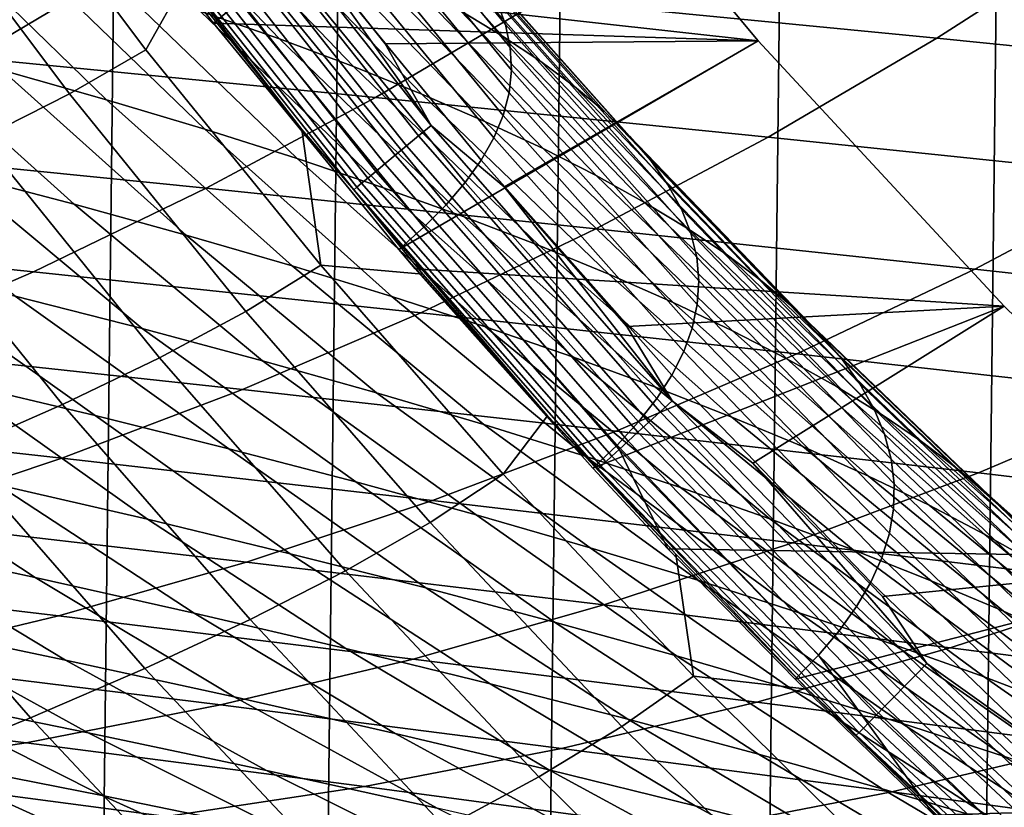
# Model space of a CAD drawing. Header units: metres. Extents: x -240 to 45, y -77 to 27.
# Tile 949 of 1056: x 10.64 to 13.13, y -13.65 to -11.66. Entities that reach past the tile are written whole.
import ezdxf

# ---------------------------------------------------------------- set-up
doc = ezdxf.new("R2010")
doc.units = ezdxf.units.M
doc.layers.add('solid_102011X2', color=7, linetype='CONTINUOUS')

msp = doc.modelspace()

# ---------------------------------------------------------------- linework, layer by layer
at = {"layer": 'solid_102011X2'}
for points in [[(10.729292, 24.592184), (10.155128, -24.828295), (9.575917, -25.051476), (10.15489, 24.828394)], [(11.298151, 24.343264), (10.729503, -24.592091), (10.155128, -24.828295), (10.729292, 24.592184)], [(11.861567, 24.081562), (11.298356, -24.343168), (10.729503, -24.592091), (11.298151, 24.343264)], [(12.418775, 23.807486), (11.8618, -24.081448), (11.298356, -24.343168), (11.861567, 24.081562)], [(12.968797, 23.521524), (12.419049, -23.807344), (11.8618, -24.081448), (12.418775, 23.807486)], [(13.511796, 23.223614), (12.969113, -23.521353), (12.419049, -23.807344), (12.968797, 23.521524)], [(14.046792, 22.914352), (13.512156, -23.223408), (12.969113, -23.521353), (13.511796, 23.223614)], [(11.040369, -11.546195, 200.399994), (10.687809, -11.074813, 200.399994), (11.922062, -11.007773, 200.399994), (12.507164, -11.709134, 200.399994)], [(11.92206, -11.007754, 200), (11.274514, -11.348721, 200), (11.565701, -11.717015, 200), (12.507156, -11.709126, 200)], [(12.507164, -11.709134, 200.399994), (11.922062, -11.007773, 200.399994), (11.92206, -11.007754, 200), (12.507156, -11.709126, 200)], [(11.421698, -11.123374, 220.28508), (11.868971, -11.668245, 220.313797), (11.847163, -11.610152, 222.297531), (11.402041, -11.068024, 222.265747)], [(11.413032, -11.192463, 236.139709), (11.862067, -11.697482, 236.196808), (11.754571, -11.633162, 238.170578), (11.308177, -11.130959, 238.109894)], [(11.431923, -11.178424, 218.303009), (11.881315, -11.726023, 218.328659), (11.868971, -11.668245, 220.313797), (11.421698, -11.123374, 220.28508)], [(10.344718, -11.277616, 191.64859), (10.769209, -11.843484, 191.641113), (10.961875, -11.731758, 195.842514), (10.541099, -11.171227, 195.847122)], [(11.058728, -11.559692, 199.713272), (10.771766, -11.178688, 199.713272), (10.541099, -11.171227, 195.847122), (10.961875, -11.731758, 195.842514)], [(10.85155, -11.237206, 249.958878), (11.299291, -11.704608, 250.045441), (11.099128, -11.634163, 252.00322), (10.654639, -11.169621, 251.912598)], [(11.432913, -11.233199, 216.31955), (11.884395, -11.78351, 216.342194), (11.881315, -11.726023, 218.328659), (11.431923, -11.178424, 218.303009)], [(11.681563, -11.923182, 199.997131), (11.108325, -11.198709, 199.997131), (11.075523, -11.223357, 199.988449), (11.650029, -11.949432, 199.988449)], [(11.681563, -11.923182, 199.997131), (11.274514, -11.348721, 200), (11.108325, -11.198709, 199.997131)], [(11.506628, -11.253489, 234.167435), (11.958247, -11.761302, 234.221008), (11.862067, -11.697482, 236.196808), (11.413032, -11.192463, 236.139709)], [(11.650029, -11.949432, 199.988449), (11.075523, -11.223357, 199.988449), (11.04401, -11.247039, 199.974136), (11.619733, -11.974652, 199.974136)], [(11.034595, -11.30435, 248.001663), (11.48551, -11.774594, 248.084213), (11.299291, -11.704608, 250.045441), (10.85155, -11.237206, 249.958878)], [(11.619733, -11.974652, 199.974136), (11.04401, -11.247039, 199.974136), (11.0144, -11.269289, 199.954453), (11.591267, -11.998348, 199.954453)], [(11.424867, -11.287723, 214.334686), (11.87841, -11.840735, 214.354355), (11.884395, -11.78351, 216.342194), (11.432913, -11.233199, 216.31955)], [(11.589324, -11.314029, 232.193298), (12.043469, -11.824614, 232.243378), (11.958247, -11.761302, 234.221008), (11.506628, -11.253489, 234.167435)], [(10.769209, -11.843484, 191.641113), (10.344718, -11.277616, 191.64859), (10.119248, -11.384232, 187.441956), (10.547497, -11.95545, 187.431824)], [(11.591267, -11.998348, 199.954453), (11.0144, -11.269289, 199.954453), (10.987274, -11.289674, 199.92981), (11.565188, -12.020057, 199.92981)], [(11.565188, -12.020057, 199.92981), (10.987274, -11.289674, 199.92981), (10.96316, -11.307795, 199.900681), (11.542006, -12.039355, 199.900681)], [(11.204137, -11.371045, 246.041183), (11.658152, -11.844111, 246.119766), (11.48551, -11.774594, 248.084213), (11.034595, -11.30435, 248.001663)], [(11.407989, -11.342021, 212.348404), (11.863568, -11.897723, 212.365143), (11.87841, -11.840735, 214.354355), (11.424867, -11.287723, 214.334686)], [(11.522173, -12.055865, 199.867615), (10.94253, -11.323297, 199.867615), (10.925787, -11.335878, 199.831284), (11.506077, -12.069264, 199.831284)], [(11.542006, -12.039355, 199.900681), (10.96316, -11.307795, 199.900681), (10.94253, -11.323297, 199.867615), (11.522173, -12.055865, 199.867615)], [(11.661383, -11.374096, 230.217392), (12.118001, -11.887429, 230.264053), (12.043469, -11.824614, 232.243378), (11.589324, -11.314029, 232.193298)], [(10.411282, -11.420159, 257.854645), (10.862843, -11.858241, 257.9617), (10.599482, -11.783223, 259.908875), (10.151647, -11.347965, 259.797455)], [(11.494033, -12.07929, 199.792389), (10.913259, -11.345293, 199.792389), (10.90519, -11.351357, 199.751678), (11.486275, -12.085749, 199.751678)], [(10.90519, -11.351357, 199.751678), (11.058728, -11.559692, 199.713272), (11.355139, -11.933169, 199.713272)], [(11.486275, -12.085749, 199.751678), (10.90519, -11.351357, 199.751678), (11.355139, -11.933169, 199.713272)], [(11.506077, -12.069264, 199.831284), (10.925787, -11.335878, 199.831284), (10.913259, -11.345293, 199.792389), (11.494033, -12.07929, 199.792389)], [(11.681563, -11.923182, 199.997131), (11.565701, -11.717015, 200), (11.274514, -11.348721, 200)], [(11.382478, -11.396119, 210.360703), (11.840074, -11.9545, 210.374527), (11.863568, -11.897723, 212.365143), (11.407989, -11.342021, 212.348404)], [(12.370498, -11.338979, 314.277679), (11.960489, -11.604643, 314.075653), (12.957776, -11.702617, 312.129089), (13.374161, -11.43471, 312.327087)], [(11.360541, -11.437283, 244.077621), (11.817583, -11.913152, 244.152298), (11.658152, -11.844111, 246.119766), (11.204137, -11.371045, 246.041183)], [(11.723, -11.433716, 228.239807), (12.182042, -11.949778, 228.283066), (12.118001, -11.887429, 230.264053), (11.661383, -11.374096, 230.217392)], [(11.348537, -11.450042, 208.371536), (11.808128, -12.011093, 208.382523), (11.840074, -11.9545, 210.374527), (11.382478, -11.396119, 210.360703)], [(9.880319, -11.40906, 317.930573), (9.474485, -11.652616, 317.715881), (10.522176, -11.752403, 315.799194), (10.934741, -11.506762, 316.009827)], [(10.655493, -11.491929, 255.907944), (11.110692, -11.932819, 256.010651), (10.862843, -11.858241, 257.9617), (10.411282, -11.420159, 257.854645)], [(11.30637, -11.503814, 206.380905), (11.767939, -12.067528, 206.389084), (11.808128, -12.011093, 208.382523), (11.348537, -11.450042, 208.371536)], [(11.504172, -11.503054, 242.111191), (11.964171, -11.981706, 242.181992), (11.817583, -11.913152, 244.152298), (11.360541, -11.437283, 244.077621)], [(11.774372, -11.492914, 226.260605), (12.235791, -12.011684, 226.300507), (12.182042, -11.949778, 228.283066), (11.723, -11.433716, 228.239807)], [(13.374161, -11.43471, 312.327087), (12.957776, -11.702617, 312.129089), (13.926814, -11.800598, 310.171204), (14.349472, -11.530447, 310.365204)], [(10.884652, -11.563267, 253.957428), (11.343402, -12.006948, 254.055801), (11.110692, -11.932819, 256.010651), (10.655493, -11.491929, 255.907944)], [(11.256175, -11.557461, 204.388794), (11.719708, -12.123832, 204.394196), (11.767939, -12.067528, 206.389084), (11.30637, -11.503814, 206.380905)], [(11.635394, -11.56835, 240.14212), (12.098282, -12.049764, 240.209091), (11.964171, -11.981706, 242.181992), (11.504172, -11.503054, 242.111191)], [(11.815695, -11.551718, 224.279816), (12.279448, -12.073177, 224.316406), (12.235791, -12.011684, 226.300507), (11.774372, -11.492914, 226.260605)], [(10.934741, -11.506762, 316.009827), (10.522176, -11.752403, 315.799194), (11.541298, -11.852375, 313.86911), (11.960489, -11.604643, 314.075653)], [(11.040369, -11.546195, 200.399994), (12.507164, -11.709134, 200.399994), (11.132509, -11.664478, 200.399994)], [(11.040369, -11.546195, 200.399994), (11.132509, -11.664478, 200.399994), (11.198155, -11.611008, 202.395172)], [(11.847163, -11.610152, 222.297531), (12.313209, -12.134286, 222.330841), (12.279448, -12.073177, 224.316406), (11.815695, -11.551718, 224.279816)], [(11.099128, -11.634163, 252.00322), (11.561344, -12.080618, 252.097321), (11.343402, -12.006948, 254.055801), (10.884652, -11.563267, 253.957428)], [(11.058728, -11.559692, 199.713272), (10.961875, -11.731758, 195.842514), (11.402949, -12.276266, 195.837677), (11.355139, -11.933169, 199.713272)], [(11.198155, -11.611008, 202.395172), (11.663642, -12.18003, 202.397842), (11.719708, -12.123832, 204.394196), (11.256175, -11.557461, 204.388794)], [(11.754571, -11.633162, 238.170578), (12.220281, -12.117318, 238.23378), (12.098282, -12.049764, 240.209091), (11.635394, -11.56835, 240.14212)], [(11.132509, -11.664478, 200.399994), (11.599976, -12.236182, 200.399994), (11.663642, -12.18003, 202.397842), (11.198155, -11.611008, 202.395172)], [(11.960489, -11.604643, 314.075653), (11.541298, -11.852375, 313.86911), (12.532065, -11.952441, 311.926636), (12.957776, -11.702617, 312.129089)], [(11.868971, -11.668245, 220.313797), (12.337273, -12.195035, 220.343872), (12.313209, -12.134286, 222.330841), (11.847163, -11.610152, 222.297531)], [(10.320236, -11.707773, 261.852051), (10.780579, -12.121959, 261.972046), (10.48102, -12.043343, 263.91571), (10.024735, -11.631902, 263.791107)], [(11.299291, -11.704608, 250.045441), (11.764892, -12.153819, 250.13533), (11.561344, -12.080618, 252.097321), (11.099128, -11.634163, 252.00322)], [(11.862067, -11.697482, 236.196808), (12.330536, -12.18436, 236.256287), (12.220281, -12.117318, 238.23378), (11.754571, -11.633162, 238.170578)], [(11.132509, -11.664478, 200.399994), (12.507164, -11.709134, 200.399994), (11.599976, -12.236182, 200.399994)], [(11.881315, -11.726023, 218.328659), (12.351838, -12.255454, 218.35556), (12.337273, -12.195035, 220.343872), (11.868971, -11.668245, 220.313797)], [(11.958247, -11.761302, 234.221008), (12.429413, -12.250878, 234.27681), (12.330536, -12.18436, 236.256287), (11.862067, -11.697482, 236.196808)], [(12.957776, -11.702617, 312.129089), (12.532065, -11.952441, 311.926636), (13.49469, -12.052515, 309.9729), (13.926814, -11.800598, 310.171204)], [(10.599482, -11.783223, 259.908875), (11.063786, -12.200138, 260.024292), (10.780579, -12.121959, 261.972046), (10.320236, -11.707773, 261.852051)], [(11.48551, -11.774594, 248.084213), (11.954415, -12.226542, 248.169937), (11.764892, -12.153819, 250.13533), (11.299291, -11.704608, 250.045441)], [(11.681563, -11.923182, 199.997131), (11.866119, -12.077739, 200), (12.507156, -11.709126, 200), (11.565701, -11.717015, 200)], [(11.641777, -12.285135, 200.399994), (11.599976, -12.236182, 200.399994), (12.507164, -11.709134, 200.399994), (13.127589, -12.379439, 200.399994)], [(12.507156, -11.709126, 200), (11.866119, -12.077739, 200), (12.175627, -12.430771, 200), (13.127501, -12.379339, 200)], [(11.884395, -11.78351, 216.342194), (12.357106, -12.315571, 216.365936), (12.351838, -12.255454, 218.35556), (11.881315, -11.726023, 218.328659)], [(13.127589, -12.379439, 200.399994), (12.507164, -11.709134, 200.399994), (12.507156, -11.709126, 200), (13.127501, -12.379339, 200)], [(10.522176, -11.752403, 315.799194), (10.101213, -11.979899, 315.58429), (11.113576, -12.081807, 313.658356), (11.541298, -11.852375, 313.86911)], [(10.769209, -11.843484, 191.641113), (11.214176, -12.393177, 191.63327), (11.402949, -12.276266, 195.837677), (10.961875, -11.731758, 195.842514)], [(11.658152, -11.844111, 246.119766), (12.130284, -12.298779, 246.20137), (11.954415, -12.226542, 248.169937), (11.48551, -11.774594, 248.084213)], [(12.043469, -11.824614, 232.243378), (12.517273, -12.316868, 232.295547), (12.429413, -12.250878, 234.27681), (11.958247, -11.761302, 234.221008)], [(10.862843, -11.858241, 257.9617), (11.331014, -12.27787, 258.07254), (11.063786, -12.200138, 260.024292), (10.599482, -11.783223, 259.908875)], [(11.87841, -11.840735, 214.354355), (12.353284, -12.375411, 214.374985), (12.357106, -12.315571, 216.365936), (11.884395, -11.78351, 216.342194)], [(12.118001, -11.887429, 230.264053), (12.594387, -12.38234, 230.312622), (12.517273, -12.316868, 232.295547), (12.043469, -11.824614, 232.243378)], [(11.214176, -12.393177, 191.63327), (10.769209, -11.843484, 191.641113), (10.547497, -11.95545, 187.431824), (10.996404, -12.510341, 187.421219)], [(11.817583, -11.913152, 244.152298), (12.292867, -12.370521, 244.229828), (12.130284, -12.298779, 246.20137), (11.658152, -11.844111, 246.119766)], [(11.863568, -11.897723, 212.365143), (12.340577, -12.435004, 212.38269), (12.353284, -12.375411, 214.374985), (11.87841, -11.840735, 214.354355)], [(11.110692, -11.932819, 256.010651), (11.582639, -12.355145, 256.116974), (11.331014, -12.27787, 258.07254), (10.862843, -11.858241, 257.9617)], [(11.541298, -11.852375, 313.86911), (11.113576, -12.081807, 313.658356), (12.097691, -12.183812, 311.720093), (12.532065, -11.952441, 311.926636)], [(11.840074, -11.9545, 210.374527), (12.319193, -12.494376, 210.389053), (12.340577, -12.435004, 212.38269), (11.863568, -11.897723, 212.365143)], [(12.182042, -11.949778, 228.283066), (12.660959, -12.447324, 228.32811), (12.594387, -12.38234, 230.312622), (12.118001, -11.887429, 230.264053)], [(12.290177, -12.6182, 199.997131), (11.681563, -11.923182, 199.997131), (11.650029, -11.949432, 199.988449), (12.259989, -12.645988, 199.988449)], [(12.290177, -12.6182, 199.997131), (11.866119, -12.077739, 200), (11.681563, -11.923182, 199.997131)], [(11.964171, -11.981706, 242.181992), (12.442533, -12.441755, 242.255508), (12.292867, -12.370521, 244.229828), (11.817583, -11.913152, 244.152298)], [(11.343402, -12.006948, 254.055801), (11.819035, -12.431955, 254.157669), (11.582639, -12.355145, 256.116974), (11.110692, -11.932819, 256.010651)], [(11.486275, -12.085749, 199.751678), (11.355139, -11.933169, 199.713272), (11.402949, -12.276266, 195.837677), (11.660802, -12.298872, 199.713272)], [(12.259989, -12.645988, 199.988449), (11.650029, -11.949432, 199.988449), (11.619733, -11.974652, 199.974136), (12.230987, -12.672686, 199.974136)], [(12.235791, -12.011684, 226.300507), (12.717192, -12.511847, 226.342056), (12.660959, -12.447324, 228.32811), (12.182042, -11.949778, 228.283066)], [(10.48102, -12.043343, 263.91571), (10.952751, -12.436047, 264.044434), (10.632163, -12.354362, 265.988678), (10.164734, -11.9643, 265.855164)], [(10.996404, -12.510341, 187.421219), (10.547497, -11.95545, 187.431824), (10.298641, -12.067886, 183.215103), (10.751552, -12.627996, 183.201965)], [(12.230987, -12.672686, 199.974136), (11.619733, -11.974652, 199.974136), (11.591267, -11.998348, 199.954453), (12.203736, -12.697769, 199.954453)], [(11.808128, -12.011093, 208.382523), (12.28934, -12.553556, 208.394043), (12.319193, -12.494376, 210.389053), (11.840074, -11.9545, 210.374527)], [(12.532065, -11.952441, 311.926636), (12.097691, -12.183812, 311.720093), (13.053772, -12.285823, 309.770569), (13.49469, -12.052515, 309.9729)], [(10.101213, -11.979899, 315.58429), (9.672501, -12.18889, 315.365448), (10.677979, -12.292577, 313.443726), (11.113576, -12.081807, 313.658356)], [(12.203736, -12.697769, 199.954453), (11.591267, -11.998348, 199.954453), (11.565188, -12.020057, 199.92981), (12.178771, -12.72075, 199.92981)], [(12.098282, -12.049764, 240.209091), (12.57965, -12.512476, 240.278625), (12.442533, -12.441755, 242.255508), (11.964171, -11.981706, 242.181992)], [(11.561344, -12.080618, 252.097321), (12.040575, -12.508289, 252.194778), (11.819035, -12.431955, 254.157669), (11.343402, -12.006948, 254.055801)], [(12.178771, -12.72075, 199.92981), (11.565188, -12.020057, 199.92981), (11.542006, -12.039355, 199.900681), (12.156579, -12.741179, 199.900681)], [(11.767939, -12.067528, 206.389084), (12.251225, -12.612571, 206.397659), (12.28934, -12.553556, 208.394043), (11.808128, -12.011093, 208.382523)], [(12.279448, -12.073177, 224.316406), (12.763284, -12.57594, 224.354507), (12.717192, -12.511847, 226.342056), (12.235791, -12.011684, 226.300507)], [(10.780579, -12.121959, 261.972046), (11.256511, -12.517291, 262.095978), (10.952751, -12.436047, 264.044434), (10.48102, -12.043343, 263.91571)], [(12.156579, -12.741179, 199.900681), (11.542006, -12.039355, 199.900681), (11.522173, -12.055865, 199.867615), (12.137592, -12.758656, 199.867615)], [(12.220281, -12.117318, 238.23378), (12.704587, -12.582672, 238.299408), (12.57965, -12.512476, 240.278625), (12.098282, -12.049764, 240.209091)], [(10.751552, -12.627996, 183.201965), (10.298641, -12.067886, 183.215103), (10.024624, -12.181025, 178.992706), (10.48162, -12.746387, 178.977219)], [(12.122184, -12.77284, 199.831284), (11.506077, -12.069264, 199.831284), (11.494033, -12.07929, 199.792389), (12.110654, -12.783453, 199.792389)], [(12.137592, -12.758656, 199.867615), (11.522173, -12.055865, 199.867615), (11.506077, -12.069264, 199.831284), (12.122184, -12.77284, 199.831284)], [(11.719708, -12.123832, 204.394196), (12.205053, -12.671447, 204.399872), (12.251225, -12.612571, 206.397659), (11.767939, -12.067528, 206.389084)], [(12.313209, -12.134286, 222.330841), (12.799439, -12.63963, 222.36554), (12.763284, -12.57594, 224.354507), (12.279448, -12.073177, 224.316406)], [(13.49469, -12.052515, 309.9729), (13.053772, -12.285823, 309.770569), (13.982031, -12.387751, 307.810883), (14.429386, -12.152507, 308.008972)], [(11.113576, -12.081807, 313.658356), (10.677979, -12.292577, 313.443726), (11.65532, -12.396361, 311.509735), (12.097691, -12.183812, 311.720093)], [(12.110654, -12.783453, 199.792389), (11.494033, -12.07929, 199.792389), (11.486275, -12.085749, 199.751678), (12.103228, -12.79029, 199.751678)], [(11.486275, -12.085749, 199.751678), (11.660802, -12.298872, 199.713272), (11.975519, -12.656577, 199.713272)], [(12.103228, -12.79029, 199.751678), (11.486275, -12.085749, 199.751678), (11.975519, -12.656577, 199.713272)], [(11.764892, -12.153819, 250.13533), (12.247635, -12.584138, 250.228394), (12.040575, -12.508289, 252.194778), (11.561344, -12.080618, 252.097321)], [(12.290177, -12.6182, 199.997131), (12.175627, -12.430771, 200), (11.866119, -12.077739, 200)], [(11.063786, -12.200138, 260.024292), (11.543818, -12.598083, 260.143494), (11.256511, -12.517291, 262.095978), (10.780579, -12.121959, 261.972046)], [(11.663642, -12.18003, 202.397842), (12.151034, -12.730214, 202.400665), (12.205053, -12.671447, 204.399872), (11.719708, -12.123832, 204.394196)], [(12.330536, -12.18436, 236.256287), (12.817714, -12.652335, 236.318039), (12.704587, -12.582672, 238.299408), (12.220281, -12.117318, 238.23378)], [(12.337273, -12.195035, 220.343872), (12.825859, -12.702947, 220.375198), (12.799439, -12.63963, 222.36554), (12.313209, -12.134286, 222.330841)], [(11.954415, -12.226542, 248.169937), (12.440588, -12.659492, 248.258698), (12.247635, -12.584138, 250.228394), (11.764892, -12.153819, 250.13533)], [(9.672501, -12.18889, 315.365448), (9.236699, -12.379046, 315.142975), (10.235179, -12.484352, 313.225586), (10.677979, -12.292577, 313.443726)], [(9.938986, -12.189706, 269.864136), (10.294369, -12.272244, 267.928619), (10.834038, -12.655643, 267.725342), (10.479089, -12.571079, 269.656494)], [(11.331014, -12.27787, 258.07254), (11.815049, -12.678413, 258.187042), (11.543818, -12.598083, 260.143494), (11.063786, -12.200138, 260.024292)], [(11.599976, -12.236182, 200.399994), (12.089414, -12.788946, 200.399994), (12.151034, -12.730214, 202.400665), (11.663642, -12.18003, 202.397842)], [(12.097691, -12.183812, 311.720093), (11.65532, -12.396361, 311.509735), (12.604736, -12.500154, 309.564514), (13.053772, -12.285823, 309.770569)], [(12.429413, -12.250878, 234.27681), (12.919399, -12.721455, 234.334732), (12.817714, -12.652335, 236.318039), (12.330536, -12.18436, 236.256287)], [(12.351838, -12.255454, 218.35556), (12.842744, -12.765919, 218.38356), (12.825859, -12.702947, 220.375198), (12.337273, -12.195035, 220.343872)], [(11.599976, -12.236182, 200.399994), (11.641777, -12.285135, 200.399994), (12.089414, -12.788946, 200.399994)], [(12.130284, -12.298779, 246.20137), (12.619805, -12.734341, 246.285858), (12.440588, -12.659492, 248.258698), (11.954415, -12.226542, 248.169937)], [(10.294369, -12.272244, 267.928619), (10.632163, -12.354362, 265.988678), (11.171541, -12.739774, 265.789825), (10.834038, -12.655643, 267.725342)], [(12.357106, -12.315571, 216.365936), (12.850299, -12.828574, 216.39064), (12.842744, -12.765919, 218.38356), (12.351838, -12.255454, 218.35556)], [(12.517273, -12.316868, 232.295547), (13.010005, -12.790025, 232.349701), (12.919399, -12.721455, 234.334732), (12.429413, -12.250878, 234.27681)], [(10.677979, -12.292577, 313.443726), (10.235179, -12.484352, 313.225586), (11.205634, -12.589757, 311.295898), (11.65532, -12.396361, 311.509735)], [(11.214176, -12.393177, 191.63327), (11.679028, -12.925934, 191.625076), (11.863733, -12.803996, 195.832626), (11.402949, -12.276266, 195.837677)], [(11.582639, -12.355145, 256.116974), (12.070581, -12.758271, 256.226807), (11.815049, -12.678413, 258.187042), (11.331014, -12.27787, 258.07254)], [(11.975519, -12.656577, 199.713272), (11.660802, -12.298872, 199.713272), (11.402949, -12.276266, 195.837677), (11.863733, -12.803996, 195.832626)], [(11.641777, -12.285135, 200.399994), (13.127589, -12.379439, 200.399994), (12.089414, -12.788946, 200.399994)], [(12.292867, -12.370521, 244.229828), (12.785659, -12.808676, 244.310089), (12.619805, -12.734341, 246.285858), (12.130284, -12.298779, 246.20137)], [(13.053772, -12.285823, 309.770569), (12.604736, -12.500154, 309.564514), (13.526442, -12.60386, 307.609161), (13.982031, -12.387751, 307.810883)], [(12.353284, -12.375411, 214.374985), (12.848733, -12.890942, 214.396439), (12.850299, -12.828574, 216.39064), (12.357106, -12.315571, 216.365936)], [(12.594387, -12.38234, 230.312622), (13.089808, -12.858056, 230.363052), (13.010005, -12.790025, 232.349701), (12.517273, -12.316868, 232.295547)], [(10.632163, -12.354362, 265.988678), (10.952751, -12.436047, 264.044434), (11.491977, -12.823462, 263.850128), (11.171541, -12.739774, 265.789825)], [(11.819035, -12.431955, 254.157669), (12.310791, -12.837648, 254.262878), (12.070581, -12.758271, 256.226807), (11.582639, -12.355145, 256.116974)], [(12.442533, -12.441755, 242.255508), (12.938519, -12.882487, 242.331604), (12.785659, -12.808676, 244.310089), (12.292867, -12.370521, 244.229828)], [(11.679028, -12.925934, 191.625076), (11.214176, -12.393177, 191.63327), (10.996404, -12.510341, 187.421219), (11.465369, -13.048134, 187.410126)], [(11.65532, -12.396361, 311.509735), (11.205634, -12.589757, 311.295898), (12.148277, -12.695168, 309.355042), (12.604736, -12.500154, 309.564514)], [(12.2792, -12.99195, 200.399994), (12.089414, -12.788946, 200.399994), (13.127589, -12.379439, 200.399994), (13.781695, -13.016915, 200.399994)], [(12.290177, -12.6182, 199.997131), (12.493808, -12.775672, 200), (13.127501, -12.379339, 200), (12.175627, -12.430771, 200)], [(12.340577, -12.435004, 212.38269), (12.838257, -12.953052, 212.400955), (12.848733, -12.890942, 214.396439), (12.353284, -12.375411, 214.374985)], [(13.127501, -12.379339, 200), (12.493808, -12.775672, 200), (12.820708, -13.112493, 200), (13.781741, -13.016959, 200)], [(12.660959, -12.447324, 228.32811), (13.159015, -12.925579, 228.374863), (13.089808, -12.858056, 230.363052), (12.594387, -12.38234, 230.312622)], [(13.781695, -13.016915, 200.399994), (13.127589, -12.379439, 200.399994), (13.127501, -12.379339, 200), (13.781741, -13.016959, 200)], [(10.952751, -12.436047, 264.044434), (11.256511, -12.517291, 262.095978), (11.795718, -12.906699, 261.906311), (11.491977, -12.823462, 263.850128)], [(12.040575, -12.508289, 252.194778), (12.536056, -12.916534, 252.29541), (12.310791, -12.837648, 254.262878), (11.819035, -12.431955, 254.157669)], [(12.319193, -12.494376, 210.389053), (12.819079, -13.014931, 210.40416), (12.838257, -12.953052, 212.400955), (12.340577, -12.435004, 212.38269)], [(12.57965, -12.512476, 240.278625), (13.078757, -12.955765, 240.350616), (12.938519, -12.882487, 242.331604), (12.442533, -12.441755, 242.255508)], [(12.717192, -12.511847, 226.342056), (13.217831, -12.992624, 226.385178), (13.159015, -12.925579, 228.374863), (12.660959, -12.447324, 228.32811)], [(10.235179, -12.484352, 313.225586), (9.785869, -12.656851, 313.004211), (10.749336, -12.763713, 311.078949), (11.205634, -12.589757, 311.295898)], [(10.479089, -12.571079, 269.656494), (10.9663, -12.917724, 269.807343), (10.588652, -12.830321, 271.739166), (10.106309, -12.486094, 271.583191)], [(12.28934, -12.553556, 208.394043), (12.79141, -13.07661, 208.406036), (12.819079, -13.014931, 210.40416), (12.319193, -12.494376, 210.389053)], [(11.465369, -13.048134, 187.410126), (10.996404, -12.510341, 187.421219), (10.751552, -12.627996, 183.201965), (11.2247, -13.170848, 183.188232)], [(11.256511, -12.517291, 262.095978), (11.543818, -12.598083, 260.143494), (12.083138, -12.989473, 259.958527), (11.795718, -12.906699, 261.906311)], [(12.247635, -12.584138, 250.228394), (12.746752, -12.994918, 250.324524), (12.536056, -12.916534, 252.29541), (12.040575, -12.508289, 252.194778)], [(12.604736, -12.500154, 309.564514), (12.148277, -12.695168, 309.355042), (13.063319, -12.800493, 307.404083), (13.526442, -12.60386, 307.609161)], [(12.704587, -12.582672, 238.299408), (13.206744, -13.028499, 238.36734), (13.078757, -12.955765, 240.350616), (12.57965, -12.512476, 240.278625)], [(12.763284, -12.57594, 224.354507), (13.26646, -13.05922, 224.394058), (13.217831, -12.992624, 226.385178), (12.717192, -12.511847, 226.342056)], [(10.834038, -12.655643, 267.725342), (11.326004, -13.004692, 267.871063), (10.9663, -12.917724, 269.807343), (10.479089, -12.571079, 269.656494)], [(12.251225, -12.612571, 206.397659), (12.755461, -13.138116, 206.40657), (12.79141, -13.07661, 208.406036), (12.28934, -12.553556, 208.394043)], [(11.205634, -12.589757, 311.295898), (10.749336, -12.763713, 311.078949), (11.685105, -12.870582, 309.142517), (12.148277, -12.695168, 309.355042)], [(12.440588, -12.659492, 248.258698), (12.943254, -13.07279, 248.350357), (12.746752, -12.994918, 250.324524), (12.247635, -12.584138, 250.228394)], [(12.817714, -12.652335, 236.318039), (13.322852, -13.100679, 236.381958), (13.206744, -13.028499, 238.36734), (12.704587, -12.582672, 238.299408)], [(12.799439, -12.63963, 222.36554), (13.305109, -13.125399, 222.40155), (13.26646, -13.05922, 224.394058), (12.763284, -12.57594, 224.354507)], [(11.543818, -12.598083, 260.143494), (11.815049, -12.678413, 258.187042), (12.354609, -13.071774, 258.006927), (12.083138, -12.989473, 259.958527)], [(12.205053, -12.671447, 204.399872), (12.711441, -13.199478, 204.405762), (12.755461, -13.138116, 206.40657), (12.251225, -12.612571, 206.397659)], [(12.932598, -13.282084, 199.997131), (12.290177, -12.6182, 199.997131), (12.259989, -12.645988, 199.988449), (12.903832, -13.311343, 199.988449)], [(12.932598, -13.282084, 199.997131), (12.493808, -12.775672, 200), (12.290177, -12.6182, 199.997131)], [(13.526442, -12.60386, 307.609161), (13.063319, -12.800493, 307.404083), (13.950973, -12.90564, 305.444153), (14.420647, -12.70739, 305.644745)], [(11.2247, -13.170848, 183.188232), (10.751552, -12.627996, 183.201965), (10.48162, -12.746387, 178.977219), (10.959037, -13.294329, 178.961029)], [(12.903832, -13.311343, 199.988449), (12.259989, -12.645988, 199.988449), (12.230987, -12.672686, 199.974136), (12.876197, -13.339452, 199.974136)], [(12.825859, -12.702947, 220.375198), (13.333981, -13.191188, 220.407715), (13.305109, -13.125399, 222.40155), (12.799439, -12.63963, 222.36554)], [(9.785869, -12.656851, 313.004211), (9.330733, -12.809796, 312.779999), (10.287124, -12.917951, 310.859192), (10.749336, -12.763713, 311.078949)], [(10.19267, -12.742496, 273.666473), (10.682578, -13.064473, 273.831635), (10.262634, -12.973927, 275.759552), (9.777966, -12.654258, 275.589081)], [(11.171541, -12.739774, 265.789825), (11.668151, -13.091216, 265.930481), (11.326004, -13.004692, 267.871063), (10.834038, -12.655643, 267.725342)], [(11.975519, -12.656577, 199.713272), (11.863733, -12.803996, 195.832626), (12.343581, -13.314242, 195.827377), (12.299077, -13.00607, 199.713272)], [(12.103228, -12.79029, 199.751678), (11.975519, -12.656577, 199.713272), (12.299077, -13.00607, 199.713272)], [(12.151034, -12.730214, 202.400665), (12.659559, -13.260726, 202.403595), (12.711441, -13.199478, 204.405762), (12.205053, -12.671447, 204.399872)], [(12.619805, -12.734341, 246.285858), (13.125938, -13.15014, 246.373108), (12.943254, -13.07279, 248.350357), (12.440588, -12.659492, 248.258698)], [(12.919399, -12.721455, 234.334732), (13.427451, -13.172298, 234.394699), (13.322852, -13.100679, 236.381958), (12.817714, -12.652335, 236.318039)], [(12.148277, -12.695168, 309.355042), (11.685105, -12.870582, 309.142517), (12.593387, -12.977363, 307.196045), (13.063319, -12.800493, 307.404083)], [(11.815049, -12.678413, 258.187042), (12.070581, -12.758271, 256.226807), (12.610503, -13.153594, 256.051636), (12.354609, -13.071774, 258.006927)], [(12.876197, -13.339452, 199.974136), (12.230987, -12.672686, 199.974136), (12.203736, -12.697769, 199.954453), (12.85023, -13.365863, 199.954453)], [(12.826442, -13.390059, 199.92981), (12.178771, -12.72075, 199.92981), (12.156579, -12.741179, 199.900681), (12.805295, -13.411569, 199.900681)], [(12.85023, -13.365863, 199.954453), (12.203736, -12.697769, 199.954453), (12.178771, -12.72075, 199.92981), (12.826442, -13.390059, 199.92981)], [(12.842744, -12.765919, 218.38356), (13.353281, -13.256618, 218.412613), (13.333981, -13.191188, 220.407715), (12.825859, -12.702947, 220.375198)], [(13.010005, -12.790025, 232.349701), (13.520907, -13.243346, 232.405746), (13.427451, -13.172298, 234.394699), (12.919399, -12.721455, 234.334732)], [(10.959037, -13.294329, 178.961029), (10.48162, -12.746387, 178.977219), (10.188614, -12.865753, 174.74881), (10.670402, -13.418829, 174.730316)], [(10.588652, -12.830321, 271.739166), (11.08368, -13.154596, 271.899048), (10.682578, -13.064473, 273.831635), (10.19267, -12.742496, 273.666473)], [(11.491977, -12.823462, 263.850128), (11.99312, -13.177285, 263.985687), (11.668151, -13.091216, 265.930481), (11.171541, -12.739774, 265.789825)], [(12.151034, -12.730214, 202.400665), (12.089414, -12.788946, 200.399994), (12.2792, -12.99195, 200.399994)], [(12.805295, -13.411569, 199.900681), (12.156579, -12.741179, 199.900681), (12.137592, -12.758656, 199.867615), (12.787203, -13.42997, 199.867615)], [(12.2792, -12.99195, 200.399994), (12.600062, -13.321918, 200.399994), (12.659559, -13.260726, 202.403595), (12.151034, -12.730214, 202.400665)], [(12.785659, -12.808676, 244.310089), (13.295177, -13.226959, 244.39299), (13.125938, -13.15014, 246.373108), (12.619805, -12.734341, 246.285858)], [(10.749336, -12.763713, 311.078949), (10.287124, -12.917951, 310.859192), (11.215929, -13.026112, 308.927246), (11.685105, -12.870582, 309.142517)], [(12.070581, -12.758271, 256.226807), (12.310791, -12.837648, 254.262878), (12.851197, -13.23492, 254.092743), (12.610503, -13.153594, 256.051636)], [(12.787203, -13.42997, 199.867615), (12.137592, -12.758656, 199.867615), (12.122184, -12.77284, 199.831284), (12.77252, -13.444904, 199.831284)], [(12.850299, -12.828574, 216.39064), (13.363216, -13.32172, 216.41629), (13.353281, -13.256618, 218.412613), (12.842744, -12.765919, 218.38356)], [(12.761534, -13.456079, 199.792389), (12.110654, -12.783453, 199.792389), (12.103228, -12.79029, 199.751678), (12.754457, -13.463278, 199.751678)], [(12.103228, -12.79029, 199.751678), (12.299077, -13.00607, 199.713272), (12.631261, -13.347132, 199.713272)], [(12.754457, -13.463278, 199.751678), (12.103228, -12.79029, 199.751678), (12.631261, -13.347132, 199.713272)], [(12.77252, -13.444904, 199.831284), (12.122184, -12.77284, 199.831284), (12.110654, -12.783453, 199.792389), (12.761534, -13.456079, 199.792389)], [(12.932598, -13.282084, 199.997131), (12.820708, -13.112493, 200), (12.493808, -12.775672, 200)], [(13.089808, -12.858056, 230.363052), (13.603501, -13.313836, 230.415253), (13.520907, -13.243346, 232.405746), (13.010005, -12.790025, 232.349701)], [(11.679028, -12.925934, 191.625076), (12.163111, -13.44104, 191.616547), (12.343581, -13.314242, 195.827377), (11.863733, -12.803996, 195.832626)], [(13.063319, -12.800493, 307.404083), (12.593387, -12.977363, 307.196045), (13.474392, -13.083961, 305.24057), (13.950973, -12.90564, 305.444153)], [(12.938519, -12.882487, 242.331604), (13.451344, -13.303236, 242.410202), (13.295177, -13.226959, 244.39299), (12.785659, -12.808676, 244.310089)], [(10.9663, -12.917724, 269.807343), (11.46633, -13.244286, 269.961945), (11.08368, -13.154596, 271.899048), (10.588652, -12.830321, 271.739166)], [(11.795718, -12.906699, 261.906311), (12.301288, -13.262889, 262.036865), (11.99312, -13.177285, 263.985687), (11.491977, -12.823462, 263.850128)], [(12.310791, -12.837648, 254.262878), (12.536056, -12.916534, 252.29541), (13.077061, -13.315742, 252.130417), (12.851197, -13.23492, 254.092743)], [(12.848733, -12.890942, 214.396439), (13.364, -13.386522, 214.418716), (13.363216, -13.32172, 216.41629), (12.850299, -12.828574, 216.39064)], [(10.670402, -13.418829, 174.730316), (10.188614, -12.865753, 174.74881), (9.874375, -12.986295, 170.518555), (10.360651, -13.544555, 170.497864)], [(11.685105, -12.870582, 309.142517), (11.215929, -13.026112, 308.927246), (12.117363, -13.134184, 306.985291), (12.593387, -12.977363, 307.196045)], [(13.159015, -12.925579, 228.374863), (13.675444, -13.383799, 228.423248), (13.603501, -13.313836, 230.415253), (13.089808, -12.858056, 230.363052)], [(10.262634, -12.973927, 275.759552), (10.758958, -13.273413, 275.933929), (10.314285, -13.180271, 277.862488), (9.823458, -12.882967, 277.682709)], [(12.838257, -12.953052, 212.400955), (13.355845, -13.451056, 212.419907), (13.364, -13.386522, 214.418716), (12.848733, -12.890942, 214.396439)], [(13.078757, -12.955765, 240.350616), (13.594812, -13.378962, 240.424973), (13.451344, -13.303236, 242.410202), (12.938519, -12.882487, 242.331604)], [(10.287124, -12.917951, 310.859192), (9.819709, -13.052227, 310.636963), (10.741474, -13.161513, 308.709564), (11.215929, -13.026112, 308.927246)], [(11.326004, -13.004692, 267.871063), (11.830918, -13.333529, 268.020447), (11.46633, -13.244286, 269.961945), (10.9663, -12.917724, 269.807343)], [(12.083138, -12.989473, 259.958527), (12.593028, -13.348018, 260.084076), (12.301288, -13.262889, 262.036865), (11.795718, -12.906699, 261.906311)], [(12.536056, -12.916534, 252.29541), (12.746752, -12.994918, 250.324524), (13.288469, -13.396052, 250.164764), (13.077061, -13.315742, 252.130417)], [(12.163111, -13.44104, 191.616547), (11.679028, -12.925934, 191.625076), (11.465369, -13.048134, 187.410126), (11.953737, -13.56811, 187.39859)], [(12.819079, -13.014931, 210.40416), (13.338964, -13.51535, 210.41983), (13.355845, -13.451056, 212.419907), (12.838257, -12.953052, 212.400955)], [(13.206744, -13.028499, 238.36734), (13.725956, -13.454125, 238.437485), (13.594812, -13.378962, 240.424973), (13.078757, -12.955765, 240.350616)], [(10.682578, -13.064473, 273.831635), (11.184273, -13.366132, 274.00058), (10.758958, -13.273413, 275.933929), (10.262634, -12.973927, 275.759552)], [(12.354609, -13.071774, 258.006927), (12.868719, -13.43266, 258.127533), (12.593028, -13.348018, 260.084076), (12.083138, -12.989473, 259.958527)], [(12.593387, -12.977363, 307.196045), (12.117363, -13.134184, 306.985291), (12.991634, -13.242071, 305.034393), (13.474392, -13.083961, 305.24057)], [(12.2792, -12.99195, 200.399994), (13.781695, -13.016915, 200.399994), (12.600062, -13.321918, 200.399994)], [(12.746752, -12.994918, 250.324524), (12.943254, -13.07279, 248.350357), (13.485794, -13.475839, 248.195953), (13.288469, -13.396052, 250.164764)], [(11.668151, -13.091216, 265.930481), (12.177835, -13.422317, 266.074615), (11.830918, -13.333529, 268.020447), (11.326004, -13.004692, 267.871063)], [(12.631261, -13.347132, 199.713272), (12.299077, -13.00607, 199.713272), (12.343581, -13.314242, 195.827377)], [(12.951332, -13.665317, 200.399994), (12.600062, -13.321918, 200.399994), (13.781695, -13.016915, 200.399994), (14.467755, -13.619879, 200.399994)], [(12.79141, -13.07661, 208.406036), (13.31357, -13.579436, 208.418472), (13.338964, -13.51535, 210.41983), (12.819079, -13.014931, 210.40416)], [(12.932598, -13.282084, 199.997131), (13.1558, -13.44069, 200), (13.781741, -13.016959, 200), (12.820708, -13.112493, 200)], [(11.215929, -13.026112, 308.927246), (10.741474, -13.161513, 308.709564), (11.635983, -13.270709, 306.772156), (12.117363, -13.134184, 306.985291)], [(9.819709, -13.052227, 310.636963), (9.347817, -13.166348, 310.412628), (10.262474, -13.276591, 308.489807), (10.741474, -13.161513, 308.709564)], [(11.08368, -13.154596, 271.899048), (11.590623, -13.458417, 272.062592), (11.184273, -13.366132, 274.00058), (10.682578, -13.064473, 273.831635)], [(11.953737, -13.56811, 187.39859), (11.465369, -13.048134, 187.410126), (11.2247, -13.170848, 183.188232), (11.717425, -13.695716, 183.173935)], [(10.314285, -13.180271, 277.862488), (10.815869, -13.457073, 278.046021), (10.345695, -13.361469, 279.97525), (9.849863, -13.086718, 279.786194)], [(11.99312, -13.177285, 263.985687), (12.507461, -13.510637, 264.124634), (12.177835, -13.422317, 266.074615), (11.668151, -13.091216, 265.930481)], [(12.610503, -13.153594, 256.051636), (13.128734, -13.516807, 256.167297), (12.868719, -13.43266, 258.127533), (12.354609, -13.071774, 258.006927)], [(12.755461, -13.138116, 206.40657), (13.279876, -13.643343, 206.415817), (13.31357, -13.579436, 208.418472), (12.79141, -13.07661, 208.406036)], [(12.943254, -13.07279, 248.350357), (13.125938, -13.15014, 246.373108), (13.669406, -13.555091, 246.224182), (13.485794, -13.475839, 248.195953)], [(13.474392, -13.083961, 305.24057), (12.991634, -13.242071, 305.034393), (13.838967, -13.349684, 303.075623), (14.328344, -13.190289, 303.277191)], [(12.117363, -13.134184, 306.985291), (11.635983, -13.270709, 306.772156), (12.503445, -13.379719, 304.825897), (12.991634, -13.242071, 305.034393)], [(12.711441, -13.199478, 204.405762), (13.238094, -13.7071, 204.41188), (13.279876, -13.643343, 206.415817), (12.755461, -13.138116, 206.40657)], [(10.741474, -13.161513, 308.709564), (10.262474, -13.276591, 308.489807), (11.149991, -13.386743, 306.557007), (11.635983, -13.270709, 306.772156)], [(11.46633, -13.244286, 269.961945), (11.978399, -13.550258, 270.120117), (11.590623, -13.458417, 272.062592), (11.08368, -13.154596, 271.899048)], [(12.851197, -13.23492, 254.092743), (13.373449, -13.600445, 254.203552), (13.128734, -13.516807, 256.167297), (12.610503, -13.153594, 256.051636)], [(13.125938, -13.15014, 246.373108), (13.295177, -13.226959, 244.39299), (13.839675, -13.6338, 244.249649), (13.669406, -13.555091, 246.224182)], [(10.758958, -13.273413, 275.933929), (11.266164, -13.552258, 276.111908), (10.815869, -13.457073, 278.046021), (10.314285, -13.180271, 277.862488)], [(11.717425, -13.695716, 183.173935), (11.2247, -13.170848, 183.188232), (10.959037, -13.294329, 178.961029), (11.456206, -13.824119, 178.944183)], [(12.301288, -13.262889, 262.036865), (12.820176, -13.598481, 262.170654), (12.507461, -13.510637, 264.124634), (11.99312, -13.177285, 263.985687)], [(12.659559, -13.260726, 202.403595), (13.188439, -13.770737, 202.406616), (13.238094, -13.7071, 204.41188), (12.711441, -13.199478, 204.405762)], [(12.991634, -13.242071, 305.034393), (12.503445, -13.379719, 304.825897), (13.344083, -13.48845, 302.871765), (13.838967, -13.349684, 303.075623)], [(13.077061, -13.315742, 252.130417), (13.603241, -13.683566, 252.236404), (13.373449, -13.600445, 254.203552), (12.851197, -13.23492, 254.092743)], [(10.345695, -13.361469, 279.97525), (10.851374, -13.615461, 280.167877), (10.354922, -13.517532, 282.097717), (9.855248, -13.265455, 281.899445)], [(11.830918, -13.333529, 268.020447), (12.347995, -13.641643, 268.173218), (11.978399, -13.550258, 270.120117), (11.46633, -13.244286, 269.961945)], [(12.593028, -13.348018, 260.084076), (13.116357, -13.685837, 260.212738), (12.820176, -13.598481, 262.170654), (12.301288, -13.262889, 262.036865)], [(12.659559, -13.260726, 202.403595), (12.600062, -13.321918, 200.399994), (12.951332, -13.665317, 200.399994)], [(12.951332, -13.665317, 200.399994), (13.131134, -13.834298, 200.399994), (13.188439, -13.770737, 202.406616), (12.659559, -13.260726, 202.403595)], [(10.262474, -13.276591, 308.489807), (9.77967, -13.371157, 308.268311), (10.66014, -13.482094, 306.340179), (11.149991, -13.386743, 306.557007)], [(11.184273, -13.366132, 274.00058), (11.696974, -13.647009, 274.173065), (11.266164, -13.552258, 276.111908), (10.758958, -13.273413, 275.933929)], [(11.635983, -13.270709, 306.772156), (11.149991, -13.386743, 306.557007), (12.010578, -13.496706, 304.615387), (12.503445, -13.379719, 304.825897)], [(13.607259, -13.913157, 199.997131), (12.932598, -13.282084, 199.997131), (12.903832, -13.311343, 199.988449), (13.579988, -13.943813, 199.988449)], [(13.607259, -13.913157, 199.997131), (13.1558, -13.44069, 200), (12.932598, -13.282084, 199.997131)], [(11.456206, -13.824119, 178.944183), (10.959037, -13.294329, 178.961029), (10.670402, -13.418829, 174.730316), (11.172123, -13.953582, 174.711075)], [(12.163111, -13.44104, 191.616547), (12.665767, -13.937789, 191.607681), (12.841839, -13.806305, 195.821915), (12.343581, -13.314242, 195.827377)], [(12.971861, -13.679552, 199.713272), (12.631261, -13.347132, 199.713272), (12.343581, -13.314242, 195.827377), (12.841839, -13.806305, 195.821915)], [(13.579988, -13.943813, 199.988449), (12.903832, -13.311343, 199.988449), (12.876197, -13.339452, 199.974136), (13.553788, -13.973267, 199.974136)], [(13.288469, -13.396052, 250.164764), (13.818483, -13.76616, 250.266006), (13.603241, -13.683566, 252.236404), (13.077061, -13.315742, 252.130417)], [(12.177835, -13.422317, 266.074615), (12.699801, -13.732561, 266.222076), (12.347995, -13.641643, 268.173218), (11.830918, -13.333529, 268.020447)], [(13.553788, -13.973267, 199.974136), (12.876197, -13.339452, 199.974136), (12.85023, -13.365863, 199.954453), (13.529171, -14.000939, 199.954453)], [(10.815869, -13.457073, 278.046021), (11.327419, -13.712973, 278.233032), (10.851374, -13.615461, 280.167877), (10.345695, -13.361469, 279.97525)], [(11.590623, -13.458417, 272.062592), (12.108692, -13.741318, 272.229553), (11.696974, -13.647009, 274.173065), (11.184273, -13.366132, 274.00058)], [(12.868719, -13.43266, 258.127533), (13.396382, -13.772694, 258.251099), (13.116357, -13.685837, 260.212738), (12.593028, -13.348018, 260.084076)], [(12.754457, -13.463278, 199.751678), (12.631261, -13.347132, 199.713272), (12.971861, -13.679552, 199.713272)], [(13.529171, -14.000939, 199.954453), (12.85023, -13.365863, 199.954453), (12.826442, -13.390059, 199.92981), (13.506618, -14.026292, 199.92981)], [(9.77967, -13.371157, 308.268311), (9.293806, -13.445061, 308.04541), (10.167186, -13.556611, 306.121948), (10.66014, -13.482094, 306.340179)], [(11.149991, -13.386743, 306.557007), (10.66014, -13.482094, 306.340179), (11.513799, -13.59284, 304.403259), (12.010578, -13.496706, 304.615387)], [(12.503445, -13.379719, 304.825897), (12.010578, -13.496706, 304.615387), (12.84446, -13.606388, 302.665985), (13.344083, -13.48845, 302.871765)], [(13.506618, -14.026292, 199.92981), (12.826442, -13.390059, 199.92981), (12.805295, -13.411569, 199.900681), (13.48657, -14.048829, 199.900681)], [(13.48657, -14.048829, 199.900681), (12.805295, -13.411569, 199.900681), (12.787203, -13.42997, 199.867615), (13.469419, -14.06811, 199.867615)], [(10.354922, -13.517532, 282.097717), (10.863526, -13.748602, 282.299377), (10.340014, -13.648494, 284.229767), (9.837667, -13.419198, 284.0224)], [(11.172123, -13.953582, 174.711075), (10.670402, -13.418829, 174.730316), (10.360651, -13.544555, 170.497864), (10.867045, -14.08432, 170.476303)], [(12.665767, -13.937789, 191.607681), (12.163111, -13.44104, 191.616547), (11.953737, -13.56811, 187.39859), (12.460843, -14.069556, 187.386597)], [(12.507461, -13.510637, 264.124634), (13.034203, -13.823001, 264.266785), (12.699801, -13.732561, 266.222076), (12.177835, -13.422317, 266.074615)], [(13.469419, -14.06811, 199.867615), (12.787203, -13.42997, 199.867615), (12.77252, -13.444904, 199.831284), (13.4555, -14.083759, 199.831284)], [(13.128734, -13.516807, 256.167297), (13.66063, -13.85904, 256.285858), (13.396382, -13.772694, 258.251099), (12.868719, -13.43266, 258.127533)], [(11.266164, -13.552258, 276.111908), (11.783454, -13.810055, 276.293274), (11.327419, -13.712973, 278.233032), (10.815869, -13.457073, 278.046021)], [(11.978399, -13.550258, 270.120117), (12.501714, -13.835173, 270.281555), (12.108692, -13.741318, 272.229553), (11.590623, -13.458417, 272.062592)], [(13.445084, -14.095469, 199.792389), (12.761534, -13.456079, 199.792389), (12.754457, -13.463278, 199.751678), (13.438375, -14.10301, 199.751678)], [(12.754457, -13.463278, 199.751678), (12.971861, -13.679552, 199.713272), (13.320659, -14.003115, 199.713257)], [(13.438375, -14.10301, 199.751678), (12.754457, -13.463278, 199.751678), (13.320659, -14.003115, 199.713257)], [(13.4555, -14.083759, 199.831284), (12.77252, -13.444904, 199.831284), (12.761534, -13.456079, 199.792389), (13.445084, -14.095469, 199.792389)], [(10.66014, -13.482094, 306.340179), (10.167186, -13.556611, 306.121948), (11.013871, -13.667971, 304.189758), (11.513799, -13.59284, 304.403259)], [(13.344083, -13.48845, 302.871765), (12.84446, -13.606388, 302.665985), (13.651975, -13.715747, 300.709351), (14.158241, -13.596861, 300.91037)], [(12.010578, -13.496706, 304.615387), (11.513799, -13.59284, 304.403259), (12.340868, -13.703304, 302.458588), (12.84446, -13.606388, 302.665985)], [(12.820176, -13.598481, 262.170654), (13.35158, -13.912952, 262.307495), (13.034203, -13.823001, 264.266785), (12.507461, -13.510637, 264.124634)], [(10.851374, -13.615461, 280.167877), (11.366098, -13.848298, 280.363831), (10.863526, -13.748602, 282.299377), (10.354922, -13.517532, 282.097717)], [(10.167186, -13.556611, 306.121948), (9.671887, -13.610193, 305.90271), (10.511568, -13.721993, 303.97525), (11.013871, -13.667971, 304.189758)], [(10.340014, -13.648494, 284.229767), (10.850423, -13.856591, 284.440247), (10.299066, -13.754453, 286.371094), (9.795162, -13.547984, 286.154846)], [(10.867045, -14.08432, 170.476303), (10.360651, -13.544555, 170.497864), (10.030536, -13.671412, 166.265457), (10.541715, -14.216237, 166.241638)], [(11.696974, -13.647009, 274.173065), (12.219872, -13.906697, 274.348755), (11.783454, -13.810055, 276.293274), (11.266164, -13.552258, 276.111908)], [(12.347995, -13.641643, 268.173218), (12.876431, -13.928561, 268.329193), (12.501714, -13.835173, 270.281555), (11.978399, -13.550258, 270.120117)], [(12.460843, -14.069556, 187.386597), (11.953737, -13.56811, 187.39859), (11.717425, -13.695716, 183.173935), (12.229053, -14.20188, 183.159073)], [(11.327419, -13.712973, 278.233032), (11.848127, -13.947569, 278.423218), (11.366098, -13.848298, 280.363831), (10.851374, -13.615461, 280.167877)], [(11.513799, -13.59284, 304.403259), (11.013871, -13.667971, 304.189758), (11.834085, -13.779045, 302.249847), (12.340868, -13.703304, 302.458588)], [(12.84446, -13.606388, 302.665985), (12.340868, -13.703304, 302.458588), (13.141688, -13.813442, 300.506714), (13.651975, -13.715747, 300.709351)], [(13.116357, -13.685837, 260.212738), (13.652312, -14.002404, 260.34436), (13.35158, -13.912952, 262.307495), (12.820176, -13.598481, 262.170654)], [(13.131134, -13.834298, 200.399994), (12.951332, -13.665317, 200.399994), (14.467755, -13.619879, 200.399994), (15.183951, -14.186729, 200.399994)], [(12.699801, -13.732561, 266.222076), (13.23324, -14.021473, 266.372559), (12.876431, -13.928561, 268.329193), (12.347995, -13.641643, 268.173218)]]:
    msp.add_3dface(points, dxfattribs=at)

doc.saveas('drawing.dxf')
